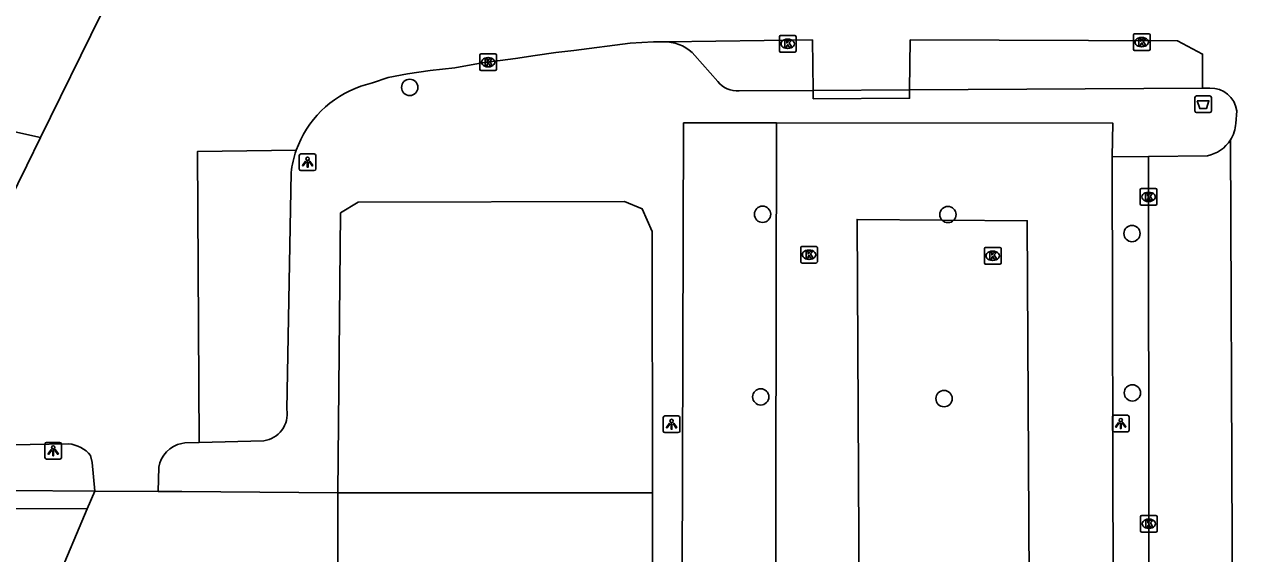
# Model space of a CAD drawing. Extents: x 160203 to 161526, y 379529 to 381797.
# Drawn here: x 160990.5 to 161063.4, y 380785.1 to 380816.8 of the extents above; entities that cross this region are included whole.
import ezdxf

# ---------------------------------------------------------------- set-up
doc = ezdxf.new("R2010")
doc.units = 0
for name, color, linetype in [('IMGEO_Afvalbak', 7, 'Continuous'), ('IMGEO_Boom', 7, 'Continuous'), ('IMGEO_Gemengd_bos', 7, 'Continuous'), ('IMGEO_Haag', 7, 'Continuous'), ('IMGEO_Hek', 7, 'Continuous'), ('IMGEO_Kolk', 7, 'Continuous'), ('IMGEO_Lichtpunt', 7, 'Continuous'), ('IMGEO_Naaldbos', 7, 'Continuous'), ('IMGEO_Parkeervlak_gesloten', 7, 'Continuous'), ('IMGEO_Rijbaan_lokaal_gesloten', 7, 'Continuous'), ('IMGEO_Rijbaan_lokaal_open', 7, 'Continuous'), ('IMGEO_Voetpad_open', 7, 'Continuous')]:
    doc.layers.add(name, color=color, linetype=linetype)

msp = doc.modelspace()

# ---------------------------------------------------------------- linework, layer by layer
at = {"layer": 'IMGEO_Afvalbak'}
for p, q in [((161060.952, 380812.523), (161061.742, 380812.523)), ((161061.742, 380812.523), (161060.952, 380812.523)), ((161060.852, 380811.623), (161060.852, 380812.423)), ((161060.852, 380812.423), (161060.852, 380811.623)), ((161061.842, 380812.423), (161061.842, 380811.623)), ((161061.842, 380811.623), (161061.842, 380812.423)), ((161061.742, 380811.523), (161060.952, 380811.523)), ((161060.952, 380811.523), (161061.742, 380811.523))]:
    msp.add_line(p, q, dxfattribs=at)
msp.add_lwpolyline([(161060.995, 380812.237), (161061.699, 380812.237), (161061.55, 380811.767), (161061.144, 380811.767), (161060.995, 380812.237)], dxfattribs=at)
for centre, start, end in [((161060.952, 380812.423), 90, 180), ((161060.952, 380812.423), 90, 180), ((161061.742, 380812.423), 0, 90), ((161061.742, 380812.423), 360, 90), ((161060.952, 380811.623), 180, 270), ((161060.952, 380811.623), 180, 270), ((161061.742, 380811.623), 270, 0), ((161061.742, 380811.623), 270, 0)]:
    msp.add_arc(centre, 0.1, start, end, dxfattribs=at)
at = {"layer": 'IMGEO_Boom'}
for centre in [(161013.693, 380813.038), (161034.884, 380805.423), (161046.018, 380805.41), (161057.075, 380804.268), (161057.098, 380794.708), (161034.778, 380794.467), (161045.786, 380794.365)]:
    msp.add_circle(centre, 0.489, dxfattribs=at)
at = {"layer": 'IMGEO_Gemengd_bos'}
for points in [[(161009.381, 380788.705), (161009.427, 380750), (161009.55, 380701.014), (161009.358, 380600.795), (161009.357, 380600.463)], [(161009.357, 380600.463), (161003.452, 380600.701), (161005.769, 380611.817), (161007.142, 380641.41), (161006.878, 380693.571), (161007.073, 380699.584), (161007.69, 380703.273), (161007.235, 380707.303), (161005.481, 380712.438), (161005.416, 380715.558), (161006.52, 380720.109), (161007.243, 380727.584), (161007.13, 380750.108), (161005.629, 380757.747), (161002.579, 380763.966), (160990.678, 380779.107), (160994.322, 380787.754)]]:
    msp.add_lwpolyline(points, dxfattribs=at)
at = {"layer": 'IMGEO_Haag'}
for points in [[(160994.322, 380787.754), (160983.722, 380787.766), (160983.154, 380789.868), (160984.388, 380790.072)], [(160994.322, 380787.754), (160994.77, 380788.817)]]:
    msp.add_lwpolyline(points, dxfattribs=at)
at = {"layer": 'IMGEO_Hek'}
msp.add_lwpolyline([(161009.381, 380788.705), (161028.272, 380788.705)], dxfattribs=at)
at = {"layer": 'IMGEO_Kolk'}
for p, q in [((161035.968, 380816.155), (161036.82, 380816.155)), ((161057.159, 380815.332), (161057.159, 380816.184)), ((161057.234, 380816.258), (161058.086, 380816.258)), ((161058.16, 380816.184), (161058.16, 380815.332)), ((161035.893, 380815.229), (161035.893, 380816.081)), ((161036.381, 380815.935), (161036.406, 380815.935)), ((161036.894, 380816.081), (161036.894, 380815.229)), ((161057.67, 380815.478), (161057.645, 380815.478)), ((161057.647, 380816.038), (161057.672, 380816.038)), ((161017.902, 380814.122), (161017.902, 380814.974)), ((161017.977, 380815.048), (161018.829, 380815.048)), ((161018.39, 380814.828), (161018.415, 380814.828)), ((161018.903, 380814.974), (161018.903, 380814.122)), ((161036.82, 380815.155), (161035.968, 380815.155)), ((161036.404, 380815.375), (161036.379, 380815.375)), ((161058.086, 380815.258), (161057.234, 380815.258)), ((161018.829, 380814.048), (161017.977, 380814.048)), ((161018.413, 380814.268), (161018.388, 380814.268)), ((161057.57, 380806.042), (161057.57, 380806.894)), ((161057.645, 380806.968), (161058.497, 380806.968)), ((161058.058, 380806.748), (161058.083, 380806.748)), ((161058.571, 380806.894), (161058.571, 380806.042)), ((161058.497, 380805.968), (161057.645, 380805.968)), ((161058.081, 380806.188), (161058.056, 380806.188)), ((161037.176, 380802.574), (161037.176, 380803.426)), ((161037.251, 380803.5), (161038.103, 380803.5)), ((161037.664, 380803.28), (161037.689, 380803.28)), ((161038.177, 380803.426), (161038.177, 380802.574)), ((161048.209, 380802.511), (161048.209, 380803.363)), ((161048.284, 380803.437), (161049.136, 380803.437)), ((161048.697, 380803.217), (161048.722, 380803.217)), ((161049.21, 380803.363), (161049.21, 380802.511)), ((161038.103, 380802.5), (161037.251, 380802.5)), ((161037.687, 380802.72), (161037.662, 380802.72)), ((161049.136, 380802.437), (161048.284, 380802.437)), ((161048.72, 380802.657), (161048.695, 380802.657)), ((161057.588, 380786.427), (161057.588, 380787.279)), ((161057.663, 380787.353), (161058.515, 380787.353)), ((161058.076, 380787.133), (161058.101, 380787.133)), ((161058.589, 380787.279), (161058.589, 380786.427)), ((161058.515, 380786.353), (161057.663, 380786.353)), ((161058.099, 380786.573), (161058.074, 380786.573))]:
    msp.add_line(p, q, dxfattribs=at)
for points in [[(161035.968, 380816.155), (161036.82, 380816.155)], [(161057.159, 380815.332), (161057.159, 380816.184)], [(161057.234, 380816.258), (161058.086, 380816.258)], [(161058.16, 380816.184), (161058.16, 380815.332)], [(161035.893, 380815.229), (161035.893, 380816.081)], [(161036.214, 380815.855), (161036.337, 380815.855), (161036.337, 380815.704), (161036.467, 380815.855), (161036.631, 380815.855), (161036.485, 380815.704), (161036.638, 380815.455), (161036.486, 380815.455), (161036.401, 380815.619), (161036.337, 380815.552), (161036.337, 380815.455), (161036.214, 380815.455), (161036.214, 380815.855)], [(161036.894, 380816.081), (161036.894, 380815.229)], [(161057.48, 380815.958), (161057.603, 380815.958), (161057.603, 380815.807), (161057.733, 380815.958), (161057.897, 380815.958), (161057.751, 380815.807), (161057.904, 380815.558), (161057.752, 380815.558), (161057.667, 380815.722), (161057.603, 380815.655), (161057.603, 380815.558), (161057.48, 380815.558), (161057.48, 380815.958)], [(161017.902, 380814.122), (161017.902, 380814.974)], [(161017.977, 380815.048), (161018.829, 380815.048)], [(161018.223, 380814.748), (161018.346, 380814.748), (161018.346, 380814.597), (161018.476, 380814.748), (161018.64, 380814.748), (161018.494, 380814.597), (161018.647, 380814.348), (161018.495, 380814.348), (161018.41, 380814.512), (161018.346, 380814.445), (161018.346, 380814.348), (161018.223, 380814.348), (161018.223, 380814.748)], [(161018.903, 380814.974), (161018.903, 380814.122)], [(161036.82, 380815.155), (161035.968, 380815.155)], [(161058.086, 380815.258), (161057.234, 380815.258)], [(161018.829, 380814.048), (161017.977, 380814.048)], [(161057.57, 380806.042), (161057.57, 380806.894)], [(161057.645, 380806.968), (161058.497, 380806.968)], [(161057.891, 380806.668), (161058.014, 380806.668), (161058.014, 380806.517), (161058.144, 380806.668), (161058.308, 380806.668), (161058.162, 380806.517), (161058.315, 380806.268), (161058.163, 380806.268), (161058.078, 380806.432), (161058.014, 380806.365), (161058.014, 380806.268), (161057.891, 380806.268), (161057.891, 380806.668)], [(161058.571, 380806.894), (161058.571, 380806.042)], [(161058.497, 380805.968), (161057.645, 380805.968)], [(161037.176, 380802.574), (161037.176, 380803.426)], [(161037.251, 380803.5), (161038.103, 380803.5)], [(161037.497, 380803.2), (161037.62, 380803.2), (161037.62, 380803.049), (161037.75, 380803.2), (161037.914, 380803.2), (161037.768, 380803.049), (161037.921, 380802.8), (161037.769, 380802.8), (161037.684, 380802.964), (161037.62, 380802.897), (161037.62, 380802.8), (161037.497, 380802.8), (161037.497, 380803.2)], [(161038.177, 380803.426), (161038.177, 380802.574)], [(161048.209, 380802.511), (161048.209, 380803.363)], [(161048.284, 380803.437), (161049.136, 380803.437)], [(161048.53, 380803.137), (161048.653, 380803.137), (161048.653, 380802.986), (161048.783, 380803.137), (161048.947, 380803.137), (161048.801, 380802.986), (161048.954, 380802.737), (161048.802, 380802.737), (161048.717, 380802.901), (161048.653, 380802.834), (161048.653, 380802.737), (161048.53, 380802.737), (161048.53, 380803.137)], [(161049.21, 380803.363), (161049.21, 380802.511)], [(161038.103, 380802.5), (161037.251, 380802.5)], [(161049.136, 380802.437), (161048.284, 380802.437)], [(161057.588, 380786.427), (161057.588, 380787.279)], [(161057.663, 380787.353), (161058.515, 380787.353)], [(161057.909, 380787.053), (161058.032, 380787.053), (161058.032, 380786.902), (161058.162, 380787.053), (161058.326, 380787.053), (161058.18, 380786.902), (161058.333, 380786.653), (161058.181, 380786.653), (161058.096, 380786.817), (161058.032, 380786.75), (161058.032, 380786.653), (161057.909, 380786.653), (161057.909, 380787.053)], [(161058.589, 380787.279), (161058.589, 380786.427)], [(161058.515, 380786.353), (161057.663, 380786.353)]]:
    msp.add_lwpolyline(points, dxfattribs=at)
for centre, start, end in [((161035.97, 380816.079), 91.55205, 178.44795), ((161035.97, 380816.079), 91.55205, 178.44795), ((161036.818, 380816.079), 1.55205, 88.44795), ((161036.818, 380816.079), 1.55205, 88.44795), ((161057.236, 380816.182), 91.55205, 178.44795), ((161057.236, 380816.182), 91.55205, 178.44795), ((161058.084, 380816.182), 1.55205, 88.44795), ((161058.084, 380816.182), 1.55205, 88.44795), ((161017.979, 380814.972), 91.55205, 178.44795), ((161017.979, 380814.972), 91.55205, 178.44795), ((161018.827, 380814.972), 1.55205, 88.44795), ((161018.827, 380814.972), 1.55205, 88.44795), ((161035.97, 380815.231), 181.55205, 268.44795), ((161035.97, 380815.231), 181.55205, 268.44795), ((161036.818, 380815.231), 271.55205, 358.44795), ((161036.818, 380815.231), 271.55205, 358.44795), ((161057.236, 380815.334), 181.55205, 268.44795), ((161057.236, 380815.334), 181.55205, 268.44795), ((161058.084, 380815.334), 271.55205, 358.44795), ((161058.084, 380815.334), 271.55205, 358.44795), ((161017.979, 380814.124), 181.55205, 268.44795), ((161017.979, 380814.124), 181.55205, 268.44795), ((161018.827, 380814.124), 271.55205, 358.44795), ((161018.827, 380814.124), 271.55205, 358.44795), ((161057.647, 380806.892), 91.55205, 178.44795), ((161057.647, 380806.892), 91.55205, 178.44795), ((161058.495, 380806.892), 1.55205, 88.44795), ((161058.495, 380806.892), 1.55205, 88.44795), ((161057.647, 380806.044), 181.55205, 268.44795), ((161057.647, 380806.044), 181.55205, 268.44795), ((161058.495, 380806.044), 271.55205, 358.44795), ((161058.495, 380806.044), 271.55205, 358.44795), ((161037.253, 380803.424), 91.55205, 178.44795), ((161037.253, 380803.424), 91.55205, 178.44795), ((161038.101, 380803.424), 1.55205, 88.44795), ((161038.101, 380803.424), 1.55205, 88.44795), ((161048.286, 380803.361), 91.55205, 178.44795), ((161048.286, 380803.361), 91.55205, 178.44795), ((161049.134, 380803.361), 1.55205, 88.44795), ((161049.134, 380803.361), 1.55205, 88.44795), ((161037.253, 380802.576), 181.55205, 268.44795), ((161037.253, 380802.576), 181.55205, 268.44795), ((161038.101, 380802.576), 271.55205, 358.44795), ((161038.101, 380802.576), 271.55205, 358.44795), ((161048.286, 380802.513), 181.55205, 268.44795), ((161048.286, 380802.513), 181.55205, 268.44795), ((161049.134, 380802.513), 271.55205, 358.44795), ((161049.134, 380802.513), 271.55205, 358.44795), ((161057.665, 380787.277), 91.55205, 178.44795), ((161057.665, 380787.277), 91.55205, 178.44795), ((161058.513, 380787.277), 1.55205, 88.44795), ((161058.513, 380787.277), 1.55205, 88.44795), ((161057.665, 380786.429), 181.55205, 268.44795), ((161057.665, 380786.429), 181.55205, 268.44795), ((161058.513, 380786.429), 271.55205, 358.44795), ((161058.513, 380786.429), 271.55205, 358.44795)]:
    msp.add_arc(centre, 0.0765, start, end, dxfattribs=at)
for centre, major_axis, ratio, start_param, end_param in [((161036.38, 380815.655), (-0.387, 0.002), 0.722429, 4.712389, 7.853982), ((161036.405, 380815.655), (-0.39, 0.002), 0.717154, 1.570796, 4.712389), ((161057.646, 380815.758), (-0.387, 0.002), 0.722429, 4.712389, 7.853982), ((161057.671, 380815.758), (-0.39, 0.002), 0.717154, 1.570796, 4.712389), ((161018.389, 380814.548), (-0.387, 0.002), 0.722429, 4.712389, 7.853982), ((161018.414, 380814.548), (-0.39, 0.002), 0.717154, 1.570796, 4.712389), ((161058.057, 380806.468), (-0.387, 0.002), 0.722429, 4.712389, 7.853982), ((161058.082, 380806.468), (-0.39, 0.002), 0.717154, 1.570796, 4.712389), ((161037.663, 380803), (-0.387, 0.002), 0.722429, 4.712389, 7.853982), ((161037.688, 380803), (-0.39, 0.002), 0.717154, 1.570796, 4.712389), ((161048.696, 380802.937), (-0.387, 0.002), 0.722429, 4.712389, 7.853982), ((161048.721, 380802.937), (-0.39, 0.002), 0.717154, 1.570796, 4.712389), ((161058.075, 380786.853), (-0.387, 0.002), 0.722429, 4.712389, 7.853982), ((161058.1, 380786.853), (-0.39, 0.002), 0.717154, 1.570796, 4.712389)]:
    msp.add_ellipse(centre, major_axis=major_axis, ratio=ratio, start_param=start_param, end_param=end_param, dxfattribs=at)
at = {"layer": 'IMGEO_Lichtpunt'}
for p, q in [((161007.059, 380808.954), (161007.059, 380808.147)), ((161007.059, 380808.954), (161007.059, 380808.147)), ((161007.961, 380809.049), (161007.153, 380809.049)), ((161007.961, 380809.049), (161007.153, 380809.049)), ((161008.055, 380808.147), (161008.055, 380808.954)), ((161008.055, 380808.147), (161008.055, 380808.954)), ((161007.153, 380808.053), (161007.961, 380808.053)), ((161007.153, 380808.053), (161007.961, 380808.053)), ((161028.922, 380793.226), (161028.922, 380792.419)), ((161028.922, 380793.226), (161028.922, 380792.419)), ((161029.824, 380793.321), (161029.016, 380793.321)), ((161029.824, 380793.321), (161029.016, 380793.321)), ((161029.918, 380792.419), (161029.918, 380793.226)), ((161029.918, 380792.419), (161029.918, 380793.226)), ((161055.901, 380793.272), (161055.901, 380792.465)), ((161055.901, 380793.272), (161055.901, 380792.465)), ((161056.803, 380793.367), (161055.995, 380793.367)), ((161056.803, 380793.367), (161055.995, 380793.367)), ((161056.897, 380792.465), (161056.897, 380793.272)), ((161056.897, 380792.465), (161056.897, 380793.272)), ((161029.016, 380792.325), (161029.824, 380792.325)), ((161029.016, 380792.325), (161029.824, 380792.325)), ((161055.995, 380792.371), (161056.803, 380792.371)), ((161055.995, 380792.371), (161056.803, 380792.371)), ((160991.779, 380791.639), (160991.779, 380790.832)), ((160991.779, 380791.639), (160991.779, 380790.832)), ((160992.681, 380791.734), (160991.873, 380791.734)), ((160992.681, 380791.734), (160991.873, 380791.734)), ((160992.775, 380790.832), (160992.775, 380791.639)), ((160992.775, 380790.832), (160992.775, 380791.639)), ((160991.873, 380790.738), (160992.681, 380790.738)), ((160991.873, 380790.738), (160992.681, 380790.738))]:
    msp.add_line(p, q, dxfattribs=at)
for points in [[(161007.433, 380808.618), (161007.472, 380808.59), (161007.284, 380808.328), (161007.246, 380808.355), (161007.433, 380808.618)], [(161007.535, 380808.57), (161007.582, 380808.57), (161007.582, 380808.248), (161007.535, 380808.248), (161007.535, 380808.57)], [(161007.645, 380808.59), (161007.683, 380808.617), (161007.87, 380808.355), (161007.831, 380808.327), (161007.645, 380808.59)], [(161029.296, 380792.89), (161029.335, 380792.862), (161029.147, 380792.6), (161029.109, 380792.627), (161029.296, 380792.89)], [(161029.398, 380792.842), (161029.445, 380792.842), (161029.445, 380792.52), (161029.398, 380792.52), (161029.398, 380792.842)], [(161029.508, 380792.862), (161029.546, 380792.889), (161029.733, 380792.627), (161029.694, 380792.599), (161029.508, 380792.862)], [(161056.275, 380792.936), (161056.314, 380792.908), (161056.126, 380792.646), (161056.088, 380792.673), (161056.275, 380792.936)], [(161056.377, 380792.888), (161056.424, 380792.888), (161056.424, 380792.566), (161056.377, 380792.566), (161056.377, 380792.888)], [(161056.487, 380792.908), (161056.525, 380792.935), (161056.712, 380792.673), (161056.673, 380792.645), (161056.487, 380792.908)], [(160992.153, 380791.303), (160992.192, 380791.275), (160992.004, 380791.013), (160991.966, 380791.04), (160992.153, 380791.303)], [(160992.255, 380791.255), (160992.302, 380791.255), (160992.302, 380790.933), (160992.255, 380790.933), (160992.255, 380791.255)], [(160992.365, 380791.275), (160992.403, 380791.302), (160992.59, 380791.04), (160992.551, 380791.012), (160992.365, 380791.275)]]:
    msp.add_lwpolyline(points, dxfattribs=at)
for centre in [(161007.558, 380808.752), (161029.421, 380793.024), (161056.4, 380793.07), (160992.278, 380791.437)]:
    msp.add_circle(centre, 0.0994, dxfattribs=at)
for centre, start, end in [((161007.153, 380808.954), 90, 180), ((161007.153, 380808.954), 90, 180), ((161007.961, 380808.954), 0, 90), ((161007.961, 380808.954), 0, 90), ((161007.153, 380808.147), 180, 270), ((161007.153, 380808.147), 180, 270), ((161007.961, 380808.147), 270, 0), ((161007.961, 380808.147), 270, 360), ((161029.016, 380793.226), 90, 180), ((161029.016, 380793.226), 90, 180), ((161029.824, 380793.226), 0, 90), ((161029.824, 380793.226), 0, 90), ((161055.995, 380793.272), 90, 180), ((161055.995, 380793.272), 90, 180), ((161056.803, 380793.272), 0, 90), ((161056.803, 380793.272), 0, 90), ((161029.016, 380792.419), 180, 270), ((161029.016, 380792.419), 180, 270), ((161029.824, 380792.419), 270, 0), ((161029.824, 380792.419), 270, 360), ((161055.995, 380792.465), 180, 270), ((161055.995, 380792.465), 180, 270), ((161056.803, 380792.465), 270, 0), ((161056.803, 380792.465), 270, 360), ((160991.873, 380791.639), 90, 180), ((160991.873, 380791.639), 90, 180), ((160992.681, 380791.639), 0, 90), ((160992.681, 380791.639), 0, 90), ((160991.873, 380790.832), 180, 270), ((160991.873, 380790.832), 180, 270), ((160992.681, 380790.832), 270, 0), ((160992.681, 380790.832), 270, 360)]:
    msp.add_arc(centre, 0.0946, start, end, dxfattribs=at)
at = {"layer": 'IMGEO_Naaldbos'}
msp.add_lwpolyline([(161028.272, 380788.705), (161009.381, 380788.705)], dxfattribs=at)
at = {"layer": 'IMGEO_Parkeervlak_gesloten'}
msp.add_lwpolyline([(161061.757, 380762.063), (161058.114, 380762.102), (161058.071, 380808.894)], dxfattribs=at)
at = {"layer": 'IMGEO_Rijbaan_lokaal_gesloten'}
for points in [[(161035.616, 380756.286), (161035.718, 380810.902)], [(161035.718, 380810.902), (161055.918, 380810.895), (161055.875, 380808.866)], [(161055.875, 380808.866), (161056.009, 380756.224)], [(161050.034, 380762.869), (161040.797, 380762.942), (161040.565, 380805.119), (161050.787, 380805.039), (161050.966, 380772.604), (161049.98, 380772.603), (161050.034, 380762.869)]]:
    msp.add_lwpolyline(points, dxfattribs=at)
at = {"layer": 'IMGEO_Rijbaan_lokaal_open'}
for points in [[(160995.129, 380817.393), (160991.512, 380810.024)], [(161010.751, 380813.104), (161011.446, 380813.321), (161012.398, 380813.626), (161013.566, 380813.842), (161014.911, 380814.045), (161016.397, 380814.21), (161018.047, 380814.502), (161020.052, 380814.768), (161021.233, 380814.946), (161022.477, 380815.137), (161023.543, 380815.251), (161026.942, 380815.683), (161028.332, 380815.764), (161029.169, 380815.768)], [(161029.169, 380815.768), (161037.878, 380815.885), (161037.921, 380812.859)], [(161043.712, 380812.89), (161043.758, 380815.885), (161059.812, 380815.823), (161061.313, 380815.041), (161061.313, 380812.986)], [(161037.921, 380812.859), (161043.712, 380812.89)], [(161061.313, 380812.986), (161061.745, 380812.988)], [(161063.368, 380811.635), (161063.305, 380810.877)], [(160988.53, 380803.99), (160990.694, 380808.354), (160991.512, 380810.024)], [(161062.989, 380809.887), (161063.188, 380761.402)], [(161001.042, 380791.728), (161000.937, 380809.182), (161006.875, 380809.263)], [(160993.205, 380791.651), (160988.577, 380791.561)], [(161000, 380791.677), (161000.192, 380791.705), (161001.042, 380791.728)], [(160994.77, 380788.817), (160994.617, 380790.532), (160994.52, 380790.952)], [(160998.583, 380788.791), (160998.624, 380790.246)], [(160994.77, 380788.817), (160998.583, 380788.791)]]:
    msp.add_lwpolyline(points, dxfattribs=at)
for centre, radius, start, end in [((161012.787, 380807.173), 6.27, 108.94626, 160.53402), ((161061.824, 380811.433), 1.557, 7.459, 92.90902), ((161061.204, 380811.002), 2.105, 328.00494, 356.58973), ((160993.003, 380789.685), 1.977, 39.87649, 84.13695), ((161000.348, 380789.965), 1.747, 101.49593, 170.74907)]:
    msp.add_arc(centre, radius, start, end, dxfattribs=at)
at = {"layer": 'IMGEO_Voetpad_open'}
for points in [[(161030.814, 380814.95), (161032.197, 380813.388)], [(161033.477, 380812.835), (161037.921, 380812.859)], [(161043.712, 380812.89), (161043.719, 380812.391), (161037.928, 380812.36), (161037.921, 380812.859)], [(161061.313, 380812.986), (161043.712, 380812.89)], [(160991.512, 380810.024), (160987.248, 380810.964)], [(161029.97, 380756.303), (161030.139, 380810.904), (161035.718, 380810.902)], [(161058.071, 380808.894), (161055.875, 380808.866)], [(161061.603, 380808.939), (161058.071, 380808.894)], [(161006.301, 380793.705), (161006.563, 380807.928)], [(161028.272, 380788.705), (161028.249, 380804.388), (161027.658, 380805.742), (161026.602, 380806.198), (161010.599, 380806.153), (161009.536, 380805.51), (161009.381, 380788.705)], [(161001.042, 380791.728), (161004.921, 380791.834)], [(160984.388, 380790.072), (160984.633, 380788.887), (160994.77, 380788.817)], [(160998.583, 380788.791), (161000, 380788.781), (161009.381, 380788.705)], [(161028.319, 380756.308), (161028.272, 380788.705)]]:
    msp.add_lwpolyline(points, dxfattribs=at)
for centre, radius, start, end in [((161029.012, 380813.389), 2.385, 40.90293, 86.21802), ((161033.332, 380814.258), 1.43, 217.46487, 275.80343), ((161061.212, 380810.998), 2.095, 280.74895, 327.99396), ((161012.886, 380807.154), 6.37, 160.66811, 173.02315), ((161004.727, 380793.421), 1.599, 276.9644, 10.2126)]:
    msp.add_arc(centre, radius, start, end, dxfattribs=at)

doc.saveas('drawing.dxf')
